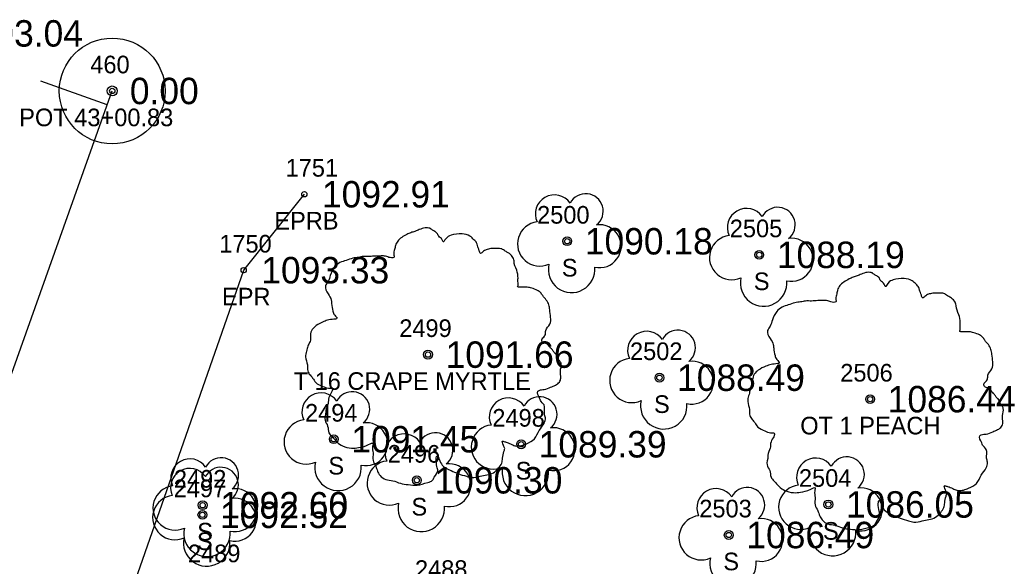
# Model space of a CAD drawing. Extents: x 1578957 to 1581675, y 1115963 to 1120391.
# Drawn here: x 1580765.1 to 1580821.2, y 1119435.5 to 1119466.5 of the extents above; entities that cross this region are included whole.
import ezdxf

# ---------------------------------------------------------------- set-up
doc = ezdxf.new("R2010")
doc.units = 0
for name, color, linetype in [('RD_EX_Road', 7, 'Continuous'), ('RD_EX_Road_txCode', 7, 'Continuous'), ('RD_EX_TX_Road_ELEV', 7, 'Continuous'), ('RD_EX_TX_VEG_ELEV', 7, 'Continuous'), ('RD_EX_VEG', 7, 'Continuous'), ('RD_EX_VEG_txCode', 7, 'Continuous'), ('RD_HC_Cl', 7, 'Continuous'), ('RD_HC_Data', 7, 'Continuous'), ('RD_HC_Data_Tic', 7, 'Continuous'), ('RD_HC_Survey_ELEV', 7, 'Continuous'), ('RD_HC_txCode', 7, 'Continuous'), ('RD_SMD_Locator', 7, 'Continuous')]:
    doc.layers.add(name, color=color, linetype=linetype)

msp = doc.modelspace()

# ---------------------------------------------------------------- linework, layer by layer
at = {"layer": 'RD_EX_Road'}
msp.add_lwpolyline([(1580581.375, 1118900.878), (1580589.102, 1118945.81), (1580601.044, 1118995.6), (1580615.895, 1119040.132), (1580634.471, 1119087.48), (1580652.774, 1119131.832), (1580672.351, 1119178.255), (1580691.758, 1119225.324), (1580699.116, 1119242.472), (1580700.899, 1119243.149), (1580710.457, 1119268.629), (1580709.934, 1119269.059), (1580728.392, 1119317.405), (1580728.449, 1119317.416), (1580746.747, 1119365.264), (1580763.472, 1119411.236), (1580777.809, 1119452.251), (1580781.248, 1119456.558)], dxfattribs=at)
at = {"layer": 'RD_EX_VEG'}
for centre, radius in [((1580796.155, 1119453.892), 0.25), ((1580807.042, 1119453.121), 0.25), ((1580788.26, 1119447.462), 0.25), ((1580788.248, 1119447.443), 0.0001), ((1580801.383, 1119446.153), 0.25), ((1580813.329, 1119444.935), 0.25), ((1580813.316, 1119444.916), 0.0001), ((1580782.916, 1119442.661), 0.25), ((1580793.538, 1119442.376), 0.25), ((1580787.63, 1119440.333), 0.25), ((1580775.482, 1119438.917), 0.25), ((1580810.962, 1119438.963), 0.25), ((1580775.468, 1119438.374), 0.25), ((1580805.313, 1119437.229), 0.25)]:
    msp.add_circle(centre, radius, dxfattribs=at)
for centre, radius, start, end in [((1580795.434, 1119455.439), 1.084, 34.9763, 204.756), ((1580797.2, 1119455.594), 0.995, 308.7626, 152.0467), ((1580806.321, 1119454.668), 1.084, 34.9763, 204.756), ((1580808.087, 1119454.823), 0.995, 308.7626, 152.0467), ((1580794.591, 1119453.736), 1.257, 96.4518, 294.734), ((1580797.994, 1119453.612), 1.218, 256.5667, 98.1046), ((1580805.478, 1119452.965), 1.257, 96.4518, 294.734), ((1580808.881, 1119452.841), 1.218, 256.5667, 98.1046), ((1580796.4, 1119452.295), 1.318, 166.8827, 5.7589), ((1580807.287, 1119451.524), 1.318, 166.8827, 5.7589), ((1580800.662, 1119447.7), 1.084, 34.9763, 204.756), ((1580802.428, 1119447.855), 0.995, 308.7626, 152.0467), ((1580799.819, 1119445.998), 1.257, 96.4518, 294.734), ((1580803.223, 1119445.874), 1.218, 256.5667, 98.1046), ((1580782.195, 1119444.208), 1.084, 34.9763, 204.756), ((1580783.961, 1119444.363), 0.995, 308.7626, 152.0467), ((1580792.817, 1119443.923), 1.084, 34.9763, 204.756), ((1580794.583, 1119444.078), 0.995, 308.7626, 152.0467), ((1580801.629, 1119444.557), 1.318, 166.8827, 5.7589), ((1580781.352, 1119442.506), 1.257, 96.4518, 294.734), ((1580784.755, 1119442.382), 1.218, 256.5667, 98.1046), ((1580786.908, 1119441.88), 1.084, 34.9763, 204.756), ((1580788.675, 1119442.035), 0.995, 308.7626, 152.0467), ((1580791.974, 1119442.22), 1.257, 96.4518, 294.734), ((1580795.378, 1119442.096), 1.218, 256.5667, 98.1046), ((1580774.761, 1119440.464), 1.084, 34.9763, 204.756), ((1580776.528, 1119440.619), 0.995, 308.7626, 152.0467), ((1580783.161, 1119441.065), 1.318, 166.8827, 5.7589), ((1580786.066, 1119440.177), 1.257, 96.4518, 294.734), ((1580789.469, 1119440.053), 1.218, 256.5667, 98.1046), ((1580810.241, 1119440.51), 1.084, 34.9763, 204.756), ((1580812.007, 1119440.665), 0.995, 308.7626, 152.0467), ((1580774.747, 1119439.922), 1.084, 34.9763, 204.756), ((1580776.513, 1119440.077), 0.995, 308.7626, 152.0467), ((1580793.784, 1119440.779), 1.318, 166.8827, 5.7589), ((1580773.919, 1119438.761), 1.257, 96.4518, 294.734), ((1580777.322, 1119438.638), 1.218, 256.5667, 98.1046), ((1580804.592, 1119438.777), 1.084, 34.9763, 204.756), ((1580806.358, 1119438.932), 0.995, 308.7626, 152.0467), ((1580809.398, 1119438.808), 1.257, 96.4518, 294.734), ((1580812.802, 1119438.684), 1.218, 256.5667, 98.1046), ((1580773.904, 1119438.219), 1.257, 96.4518, 294.734), ((1580777.307, 1119438.095), 1.218, 256.5667, 98.1046), ((1580787.875, 1119438.736), 1.318, 166.8827, 5.7589), ((1580803.749, 1119437.074), 1.257, 96.4518, 294.734), ((1580807.152, 1119436.95), 1.218, 256.5667, 98.1046), ((1580775.728, 1119437.321), 1.318, 166.8827, 5.7589), ((1580811.208, 1119437.367), 1.318, 166.8827, 5.7589), ((1580775.713, 1119436.778), 1.318, 166.8827, 5.7589), ((1580805.558, 1119435.633), 1.318, 166.8827, 5.7589)]:
    msp.add_arc(centre, radius, start, end, dxfattribs=at)
for points in [[(1580788.392, 1119454.629), (1580788.092, 1119454.654), (1580787.768, 1119454.554), (1580787.518, 1119454.454), (1580787.293, 1119454.379), (1580787.068, 1119454.279), (1580786.768, 1119454.105), (1580786.543, 1119453.905), (1580786.418, 1119453.655), (1580786.368, 1119453.43), (1580786.318, 1119453.155), (1580786.318, 1119452.98), (1580786.193, 1119452.955), (1580786.043, 1119452.98), (1580785.793, 1119453.055), (1580785.543, 1119453.055), (1580785.294, 1119453.055), (1580784.944, 1119453.03), (1580784.594, 1119453.03), (1580784.319, 1119452.98), (1580783.994, 1119452.93), (1580783.619, 1119452.805), (1580783.269, 1119452.68), (1580782.97, 1119452.43), (1580782.72, 1119451.956), (1580782.595, 1119451.606), (1580782.445, 1119451.356), (1580782.595, 1119450.906), (1580782.77, 1119450.556), (1580782.795, 1119450.356), (1580782.87, 1119449.931), (1580782.97, 1119449.707), (1580783.095, 1119449.507), (1580783.02, 1119449.482), (1580782.645, 1119449.432), (1580782.345, 1119449.332), (1580781.92, 1119449.107), (1580781.695, 1119448.882), (1580781.595, 1119448.557), (1580781.57, 1119448.207), (1580781.47, 1119448.007), (1580781.395, 1119447.732), (1580781.37, 1119447.657), (1580781.32, 1119447.333), (1580781.42, 1119446.883), (1580781.445, 1119446.533), (1580781.57, 1119446.308), (1580781.72, 1119446.133), (1580781.895, 1119445.883), (1580782.295, 1119445.658), (1580782.62, 1119445.558), (1580782.82, 1119445.533), (1580782.645, 1119445.034), (1580782.595, 1119444.684), (1580782.47, 1119444.284), (1580782.47, 1119444.209), (1580782.42, 1119443.734), (1580782.57, 1119443.409), (1580782.645, 1119443.034), (1580782.82, 1119442.81), (1580783.095, 1119442.51), (1580783.419, 1119442.285), (1580783.919, 1119442.16), (1580784.319, 1119442.185), (1580784.894, 1119442.36), (1580785.144, 1119442.435), (1580785.119, 1119442.26), (1580785.144, 1119441.885), (1580785.144, 1119441.46), (1580785.294, 1119441.135), (1580785.394, 1119440.86), (1580785.543, 1119440.61), (1580785.868, 1119440.386), (1580786.268, 1119440.311), (1580786.693, 1119440.161), (1580787.143, 1119440.086), (1580787.643, 1119440.061), (1580788.242, 1119440.211), (1580788.517, 1119440.336), (1580788.617, 1119440.511), (1580788.817, 1119440.885), (1580788.767, 1119441.11), (1580788.792, 1119441.71), (1580788.892, 1119441.535), (1580789.067, 1119441.185), (1580789.567, 1119440.885), (1580789.967, 1119440.71), (1580790.441, 1119440.56), (1580790.741, 1119440.486), (1580791.216, 1119440.56), (1580791.591, 1119440.635), (1580791.966, 1119440.76), (1580792.266, 1119441.035), (1580792.44, 1119441.31), (1580792.49, 1119441.585), (1580792.565, 1119441.96), (1580792.615, 1119442.135)], [(1580792.615, 1119442.135), (1580792.54, 1119442.31), (1580792.49, 1119442.56), (1580792.565, 1119442.535), (1580792.74, 1119442.485), (1580793.015, 1119442.36), (1580793.24, 1119442.285), (1580793.565, 1119442.31), (1580793.84, 1119442.41), (1580794.29, 1119442.685), (1580794.565, 1119443.159), (1580794.839, 1119443.559), (1580794.914, 1119443.884), (1580794.864, 1119444.109), (1580794.839, 1119444.609), (1580794.639, 1119444.859), (1580794.589, 1119444.984), (1580794.49, 1119445.383), (1580794.565, 1119445.433), (1580794.839, 1119445.483), (1580795.214, 1119445.608), (1580795.489, 1119445.733), (1580795.714, 1119445.908), (1580795.789, 1119446.133), (1580795.764, 1119446.533), (1580795.814, 1119446.933), (1580795.739, 1119447.083), (1580795.639, 1119447.233), (1580795.564, 1119447.433), (1580795.414, 1119447.582), (1580795.314, 1119447.732), (1580795.214, 1119447.832), (1580795.089, 1119447.982), (1580794.914, 1119448.107), (1580794.764, 1119448.157), (1580794.714, 1119448.307), (1580794.864, 1119448.507), (1580794.914, 1119448.607), (1580794.939, 1119448.832), (1580795.164, 1119449.182), (1580795.214, 1119449.582), (1580795.164, 1119450.006), (1580795.114, 1119450.281), (1580794.964, 1119450.556), (1580794.764, 1119450.806), (1580794.639, 1119450.981), (1580794.465, 1119451.106), (1580794.14, 1119451.231), (1580793.89, 1119451.281), (1580793.54, 1119451.281), (1580793.34, 1119451.331), (1580793.365, 1119451.381), (1580793.365, 1119451.531), (1580793.365, 1119451.806), (1580793.29, 1119452.255), (1580793.14, 1119452.755), (1580793.14, 1119452.78), (1580793.04, 1119453.03), (1580792.815, 1119453.23), (1580792.64, 1119453.33), (1580792.44, 1119453.455), (1580792.191, 1119453.48), (1580791.891, 1119453.48), (1580791.616, 1119453.43), (1580791.416, 1119453.33), (1580791.241, 1119453.205), (1580791.166, 1119453.355), (1580791.066, 1119453.655), (1580791.016, 1119453.805), (1580790.866, 1119453.98), (1580790.641, 1119454.18), (1580790.191, 1119454.304), (1580789.567, 1119454.23), (1580789.267, 1119454.03), (1580789.117, 1119453.855), (1580789.067, 1119453.98), (1580788.867, 1119454.18), (1580788.767, 1119454.354), (1580788.592, 1119454.479), (1580788.442, 1119454.579), (1580788.342, 1119454.629)], [(1580813.46, 1119452.102), (1580813.161, 1119452.127), (1580812.836, 1119452.027), (1580812.586, 1119451.927), (1580812.361, 1119451.852), (1580812.136, 1119451.752), (1580811.836, 1119451.577), (1580811.611, 1119451.377), (1580811.486, 1119451.127), (1580811.436, 1119450.902), (1580811.386, 1119450.627), (1580811.386, 1119450.452), (1580811.261, 1119450.427), (1580811.111, 1119450.452), (1580810.862, 1119450.527), (1580810.612, 1119450.527), (1580810.362, 1119450.527), (1580810.012, 1119450.502), (1580809.662, 1119450.502), (1580809.387, 1119450.452), (1580809.062, 1119450.403), (1580808.688, 1119450.278), (1580808.338, 1119450.153), (1580808.038, 1119449.903), (1580807.788, 1119449.428), (1580807.663, 1119449.078), (1580807.513, 1119448.828), (1580807.663, 1119448.378), (1580807.838, 1119448.029), (1580807.863, 1119447.829), (1580807.938, 1119447.404), (1580808.038, 1119447.179), (1580808.163, 1119446.979), (1580808.088, 1119446.954), (1580807.713, 1119446.904), (1580807.413, 1119446.804), (1580806.988, 1119446.579), (1580806.763, 1119446.354), (1580806.663, 1119446.029), (1580806.638, 1119445.68), (1580806.539, 1119445.48), (1580806.464, 1119445.205), (1580806.439, 1119445.13), (1580806.389, 1119444.805), (1580806.489, 1119444.355), (1580806.514, 1119444.005), (1580806.638, 1119443.78), (1580806.788, 1119443.606), (1580806.963, 1119443.356), (1580807.363, 1119443.131), (1580807.688, 1119443.031), (1580807.888, 1119443.006), (1580807.713, 1119442.506), (1580807.663, 1119442.156), (1580807.538, 1119441.756), (1580807.538, 1119441.681), (1580807.488, 1119441.207), (1580807.638, 1119440.882), (1580807.713, 1119440.507), (1580807.888, 1119440.282), (1580808.163, 1119439.982), (1580808.488, 1119439.757), (1580808.987, 1119439.632), (1580809.387, 1119439.657), (1580809.962, 1119439.832), (1580810.212, 1119439.907), (1580810.187, 1119439.732), (1580810.212, 1119439.357), (1580810.212, 1119438.933), (1580810.362, 1119438.608), (1580810.462, 1119438.333), (1580810.612, 1119438.083), (1580810.937, 1119437.858), (1580811.336, 1119437.783), (1580811.761, 1119437.633), (1580812.211, 1119437.558), (1580812.711, 1119437.533), (1580813.311, 1119437.683), (1580813.585, 1119437.808), (1580813.685, 1119437.983), (1580813.885, 1119438.358), (1580813.835, 1119438.583), (1580813.86, 1119439.182), (1580813.96, 1119439.007), (1580814.135, 1119438.658), (1580814.635, 1119438.358), (1580815.035, 1119438.183), (1580815.51, 1119438.033), (1580815.809, 1119437.958), (1580816.284, 1119438.033), (1580816.659, 1119438.108), (1580817.034, 1119438.233), (1580817.334, 1119438.508), (1580817.509, 1119438.783), (1580817.559, 1119439.057), (1580817.634, 1119439.432), (1580817.684, 1119439.607)], [(1580817.684, 1119439.607), (1580817.609, 1119439.782), (1580817.559, 1119440.032), (1580817.634, 1119440.007), (1580817.809, 1119439.957), (1580818.083, 1119439.832), (1580818.308, 1119439.757), (1580818.633, 1119439.782), (1580818.908, 1119439.882), (1580819.358, 1119440.157), (1580819.633, 1119440.632), (1580819.908, 1119441.032), (1580819.983, 1119441.356), (1580819.933, 1119441.581), (1580819.908, 1119442.081), (1580819.708, 1119442.331), (1580819.658, 1119442.456), (1580819.558, 1119442.856), (1580819.633, 1119442.906), (1580819.908, 1119442.956), (1580820.282, 1119443.081), (1580820.557, 1119443.206), (1580820.782, 1119443.381), (1580820.857, 1119443.606), (1580820.832, 1119444.005), (1580820.882, 1119444.405), (1580820.807, 1119444.555), (1580820.707, 1119444.705), (1580820.632, 1119444.905), (1580820.482, 1119445.055), (1580820.382, 1119445.205), (1580820.282, 1119445.305), (1580820.158, 1119445.455), (1580819.983, 1119445.58), (1580819.833, 1119445.63), (1580819.783, 1119445.78), (1580819.933, 1119445.979), (1580819.983, 1119446.079), (1580820.008, 1119446.304), (1580820.233, 1119446.654), (1580820.282, 1119447.054), (1580820.233, 1119447.479), (1580820.183, 1119447.754), (1580820.033, 1119448.029), (1580819.833, 1119448.278), (1580819.708, 1119448.453), (1580819.533, 1119448.578), (1580819.208, 1119448.703), (1580818.958, 1119448.753), (1580818.608, 1119448.753), (1580818.408, 1119448.803), (1580818.433, 1119448.853), (1580818.433, 1119449.003), (1580818.433, 1119449.278), (1580818.358, 1119449.728), (1580818.208, 1119450.228), (1580818.208, 1119450.253), (1580818.108, 1119450.502), (1580817.884, 1119450.702), (1580817.709, 1119450.802), (1580817.509, 1119450.927), (1580817.259, 1119450.952), (1580816.959, 1119450.952), (1580816.684, 1119450.902), (1580816.484, 1119450.802), (1580816.309, 1119450.677), (1580816.234, 1119450.827), (1580816.134, 1119451.127), (1580816.084, 1119451.277), (1580815.934, 1119451.452), (1580815.71, 1119451.652), (1580815.26, 1119451.777), (1580814.635, 1119451.702), (1580814.335, 1119451.502), (1580814.185, 1119451.327), (1580814.135, 1119451.452), (1580813.935, 1119451.652), (1580813.835, 1119451.827), (1580813.66, 1119451.952), (1580813.51, 1119452.052), (1580813.41, 1119452.102)]]:
    msp.add_spline(points, degree=3, dxfattribs=at)
at = {"layer": 'RD_HC_Cl'}
msp.add_line((1580739.892, 1119376.908), (1580770.355, 1119462.418), dxfattribs=at)
at = {"layer": 'RD_HC_Data'}
for radius in [3, 0.282]:
    msp.add_circle((1580770.355, 1119462.418), radius, dxfattribs=at)
at = {"layer": 'RD_HC_Data_Tic'}
msp.add_line((1580770.076, 1119461.632), (1580766.308, 1119462.975), dxfattribs=at)
at = {"layer": 'RD_SMD_Locator'}
for centre in [(1580770.355, 1119462.418), (1580781.248, 1119456.558), (1580796.155, 1119453.892), (1580807.042, 1119453.121), (1580777.809, 1119452.251), (1580788.26, 1119447.462), (1580801.383, 1119446.153), (1580813.329, 1119444.935), (1580782.916, 1119442.661), (1580793.538, 1119442.376), (1580787.63, 1119440.333), (1580775.482, 1119438.917), (1580810.962, 1119438.963), (1580775.468, 1119438.374), (1580805.313, 1119437.229)]:
    msp.add_circle(centre, 0.15, dxfattribs=at)

# ---------------------------------------------------------------- texts
at = {"layer": 'RD_EX_Road_txCode'}
for s, p in [('1751', (1580780.185, 1119457.558)), ('EPRB', (1580779.547, 1119454.558)), ('1750', (1580776.423, 1119453.251)), ('EPR', (1580776.581, 1119450.251))]:
    msp.add_text(s, height=1, dxfattribs=at).set_placement(p)
at = {"layer": 'RD_EX_TX_Road_ELEV'}
for s, p in [('1093.04', (1580761.444, 1119464.933)), ('1092.91', (1580782.248, 1119455.808)), ('1093.33', (1580778.809, 1119451.501))]:
    msp.add_text(s, height=1.5, dxfattribs=at).set_placement(p)
at = {"layer": 'RD_EX_TX_VEG_ELEV'}
for s, p in [('1090.18', (1580797.155, 1119453.142)), ('1088.19', (1580808.042, 1119452.371)), ('1091.66', (1580789.26, 1119446.712)), ('1088.49', (1580802.383, 1119445.403)), ('1086.44', (1580814.329, 1119444.185)), ('1091.45', (1580783.916, 1119441.911)), ('1089.39', (1580794.538, 1119441.626)), ('1090.30', (1580788.63, 1119439.583)), ('1092.60', (1580776.482, 1119438.167)), ('1086.05', (1580811.962, 1119438.213)), ('1092.52', (1580776.468, 1119437.624)), ('1086.49', (1580806.313, 1119436.479))]:
    msp.add_text(s, height=1.5, dxfattribs=at).set_placement(p)
at = {"layer": 'RD_EX_VEG_txCode'}
for s, p in [('2500', (1580794.446, 1119454.892)), ('2505', (1580805.372, 1119454.121)), ('S', (1580795.848, 1119451.892)), ('S', (1580806.735, 1119451.121)), ('2499', (1580786.63, 1119448.462)), ('2502', (1580799.714, 1119447.153)), ('2506', (1580811.636, 1119445.935)), ('T 16 CRAPE MYRTLE', (1580780.642, 1119445.462)), ('2494', (1580781.286, 1119443.661)), ('S', (1580801.076, 1119444.153)), ('2498', (1580791.908, 1119443.376)), ('OT 1 PEACH', (1580809.368, 1119442.935)), ('2496', (1580785.976, 1119441.333)), ('S', (1580782.609, 1119440.661)), ('S', (1580793.231, 1119440.376)), ('2492', (1580773.852, 1119439.917)), ('2504', (1580809.293, 1119439.963)), ('2497', (1580773.838, 1119439.374)), ('S', (1580787.322, 1119438.333)), ('2503', (1580803.643, 1119438.229)), ('S', (1580775.175, 1119436.917)), ('S', (1580810.655, 1119436.963)), ('S', (1580775.161, 1119436.374)), ('2489', (1580774.649, 1119435.685)), ('S', (1580805.006, 1119435.229)), ('2488', (1580787.522, 1119434.796))]:
    msp.add_text(s, height=1, dxfattribs=at).set_placement(p)
at = {"layer": 'RD_HC_Survey_ELEV'}
msp.add_text('0.00', height=1.5, dxfattribs=at).set_placement((1580771.355, 1119461.668))
at = {"layer": 'RD_HC_txCode'}
for s, p in [('460', (1580769.111, 1119463.418)), ('POT 43+00.83', (1580765.08, 1119460.418))]:
    msp.add_text(s, height=1, dxfattribs=at).set_placement(p)

doc.saveas('drawing.dxf')
